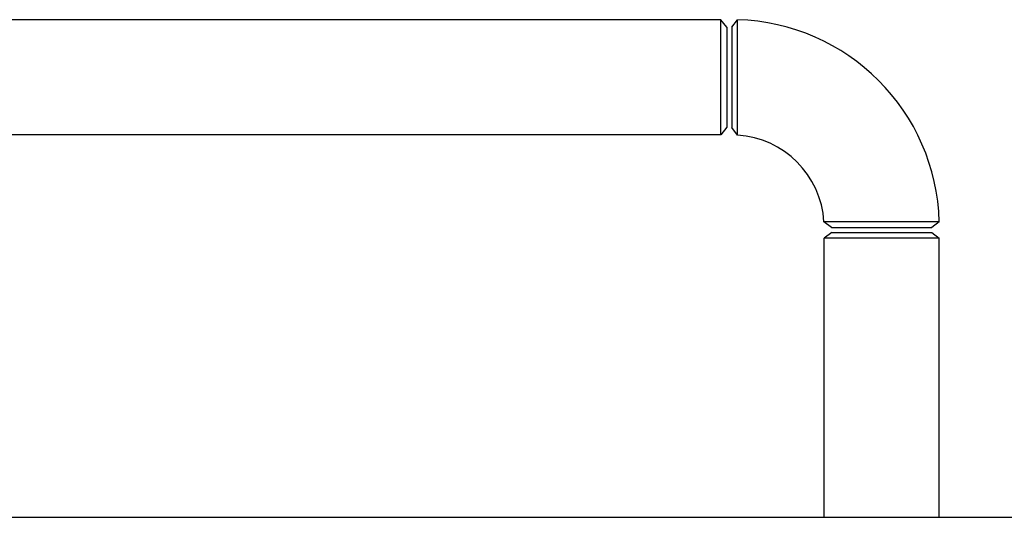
# Model space of a CAD drawing. Header units: inches. Extents: x 24 to 1128, y -58 to 748.
# Tile 510 of 656: x 658 to 682, y 371 to 384. Entities that reach past the tile are written whole.
import ezdxf

# ---------------------------------------------------------------- set-up
doc = ezdxf.new("R2010")
doc.units = ezdxf.units.IN
doc.header["$LTSCALE"] = 32
doc.header["$MEASUREMENT"] = 0
doc.layers.add('Visible (ANSI)', color=7, linetype='Continuous', lineweight=30)

msp = doc.modelspace()

# ---------------------------------------------------------------- linework, layer by layer
at = {"layer": 'Visible (ANSI)'}
for p, q in [((675.20426, 383.78617), (638.36701, 383.78617)), ((675.20426, 380.91117), (675.20426, 383.78617)), ((675.34813, 383.59867), (675.20426, 383.78617)), ((675.47313, 383.60117), (675.61551, 383.78672)), ((675.34813, 383.59867), (675.34813, 381.09867)), ((675.47313, 383.60107), (675.47313, 381.09617)), ((675.34813, 381.09867), (675.20426, 380.91117)), ((675.61545, 380.90428), (675.47313, 381.09617)), ((675.20426, 380.91117), (638.36701, 380.91117)), ((677.97063, 378.59867), (677.77874, 378.74099)), ((680.66118, 378.74104), (680.47563, 378.59867)), ((677.97313, 378.47367), (677.78563, 378.3298)), ((677.97063, 378.59867), (680.47553, 378.59867)), ((677.97313, 378.47367), (680.47313, 378.47367)), ((680.47313, 378.47367), (680.66063, 378.3298)), ((680.66063, 378.3298), (677.78563, 378.3298)), ((677.78563, 371.35867), (677.78563, 378.3298)), ((680.66063, 371.35867), (680.66063, 378.3298)), ((620.45163, 371.35867), (725.65563, 371.35867))]:
    msp.add_line(p, q, dxfattribs=at)
for radius, start, end in [(5.19, 1.571968, 88.428032), (2.31, 3.532272, 86.467728)]:
    msp.add_arc((675.47313, 378.59867), radius, start, end, dxfattribs=at)
for points, knots in [([(675.61545, 380.90428), (675.61545, 380.90428), (675.61546, 380.92601), (675.61547, 381.02533), (675.61548, 381.11956), (675.6155, 381.36639), (675.61551, 381.51825), (675.61552, 381.87113), (675.61552, 382.0751), (675.61552, 382.4858), (675.61552, 382.69229), (675.61552, 383.07966), (675.61551, 383.259), (675.61551, 383.54725), (675.61551, 383.6562), (675.61551, 383.76411), (675.61551, 383.78652), (675.61551, 383.7866)], [-3.14159265, -3.14159265, -3.14159265, -3.14159265, -2.84306953, -2.84306953, -2.44315297, -2.44315297, -2.04730492, -2.04730492, -1.61773044, -1.61773044, -1.1908901, -1.1908901, -0.74775686, -0.74775686, -0.30609723, -0.30609723, 0, 0, 0, 0]), ([(680.66106, 378.74104), (680.66098, 378.74104), (680.63857, 378.74104), (680.53066, 378.74105), (680.42171, 378.74105), (680.13347, 378.74105), (679.95412, 378.74105), (679.56675, 378.74106), (679.36026, 378.74106), (678.94956, 378.74106), (678.7456, 378.74106), (678.39271, 378.74105), (678.24085, 378.74104), (677.99403, 378.74102), (677.89979, 378.74101), (677.80047, 378.74099), (677.77874, 378.74099), (677.77874, 378.74099)], [0, 0, 0, 0, 0.30609723, 0.30609723, 0.74775686, 0.74775686, 1.1908901, 1.1908901, 1.61773044, 1.61773044, 2.04730492, 2.04730492, 2.44315297, 2.44315297, 2.84306953, 2.84306953, 3.14159265, 3.14159265, 3.14159265, 3.14159265])]:
    msp.add_open_spline(points, degree=3, knots=knots, dxfattribs=at)

doc.saveas('drawing.dxf')
